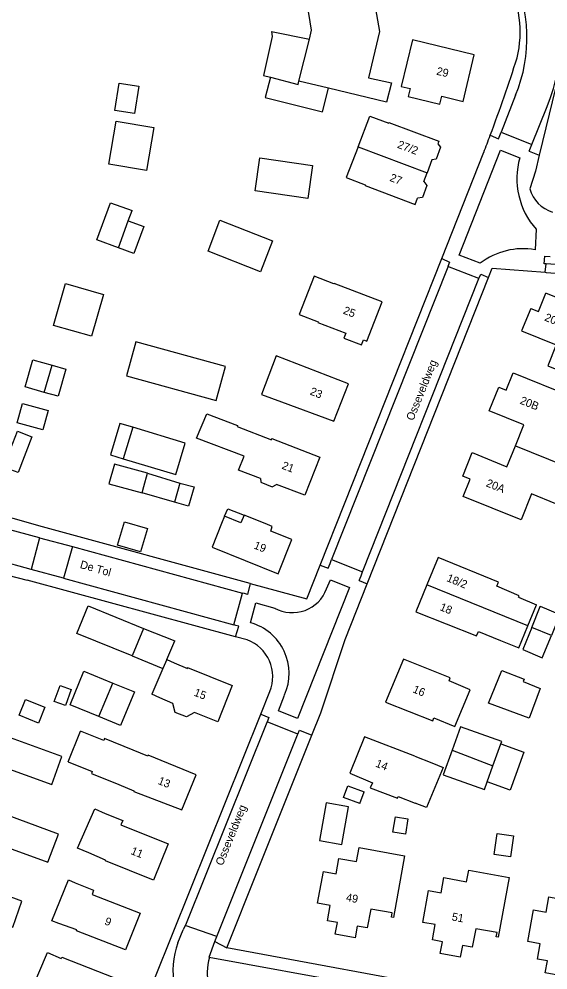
# Model space of a CAD drawing. Extents: x 194485 to 197793, y 468269 to 470822.
# Drawn here: x 196329.7 to 196408.9, y 469683 to 469825.7 of the extents above; entities that cross this region are included whole.
import ezdxf

# ---------------------------------------------------------------- set-up
doc = ezdxf.new("R2010")
doc.units = 0
for name, color, linetype in [('BGT grensvlak gebouwinstallatie plus 1', 7, 'Continuous'), ('BGT grensvlak overig bouwwerk uitbreiding populatie', 7, 'Continuous'), ('BGT grensvlak pand op maaiveld', 7, 'Continuous'), ('BGT grensvlak pand op maaiveld LR', 7, 'Continuous'), ('BGT grensvlak wegdeel', 7, 'Continuous'), ('BGT tekst huisnummerreeks', 7, 'Continuous'), ('BGT tekst openbare ruimte label weg', 7, 'Continuous')]:
    doc.layers.add(name, color=color, linetype=linetype)

msp = doc.modelspace()

# ---------------------------------------------------------------- linework, layer by layer
at = {"layer": 'BGT grensvlak gebouwinstallatie plus 1'}
for p, q in [((196367.34, 469816.92), (196366.58, 469813.9)), ((196375.17, 469811.75), (196376.04, 469815.27)), ((196366.58, 469813.9), (196375.17, 469811.75)), ((196346.89, 469790.51), (196344.59, 469791.35)), ((196334.63, 469773.73), (196336.68, 469773.15)), ((196336.68, 469773.15), (196335.52, 469769.08)), ((196335.52, 469769.08), (196333.47, 469769.67)), ((196344.79, 469765.02), (196343.37, 469760.29)), ((196346.71, 469764.44), (196344.79, 469765.02)), ((196343.37, 469760.29), (196345.28, 469759.71)), ((196353.8, 469756.07), (196355.9, 469755.49)), ((196355.9, 469755.49), (196355.07, 469752.62)), ((196355.07, 469752.62), (196353, 469753.2)), ((196360.49, 469751.1), (196360.98, 469752.22)), ((196360.98, 469752.22), (196363.43, 469751.25)), ((196348.34, 469734.28), (196353.01, 469732.39)), ((196351.81, 469729.6), (196353.01, 469732.39)), ((196346.64, 469730.14), (196351.23, 469728.27)), ((196401.89, 469716.95), (196405.34, 469715.7)), ((196405.34, 469715.7), (196404.13, 469712.37)), ((196404.13, 469712.37), (196403.26, 469709.99)), ((196403.26, 469709.99), (196399.83, 469711.24)), ((196378.32, 469708.9), (196378.96, 469710.65)), ((196378.96, 469710.65), (196381.39, 469709.75)), ((196380.74, 469708), (196381.39, 469709.75)), ((196380.74, 469708), (196378.32, 469708.9))]:
    msp.add_line(p, q, dxfattribs=at)
for points in [[(196346.05, 469795.39), (196348.36, 469794.55), (196346.89, 469790.51)], [(196348.92, 469749.23), (196347.9, 469745.76), (196344.44, 469746.77), (196345.46, 469750.24), (196348.92, 469749.23)], [(196343.74, 469726.08), (196346.97, 469724.75), (196344.9, 469719.71), (196341.66, 469721.04)], [(196330.65, 469723.62), (196333.54, 469722.44), (196332.58, 469720.08), (196329.69, 469721.26), (196330.65, 469723.62)], [(196375.7, 469708.12), (196374.69, 469702.47), (196378.04, 469701.87), (196379.05, 469707.52), (196375.7, 469708.12)]]:
    msp.add_lwpolyline(points, dxfattribs=at)
at = {"layer": 'BGT grensvlak overig bouwwerk uitbreiding populatie'}
for p, q in [((196385.69, 469703.71), (196386.08, 469706.03)), ((196386.08, 469706.03), (196387.96, 469705.72)), ((196387.96, 469705.72), (196387.57, 469703.39)), ((196387.57, 469703.39), (196385.69, 469703.71)), ((196400.88, 469700.38), (196401.33, 469703.49)), ((196401.33, 469703.49), (196403.77, 469703.14)), ((196403.77, 469703.14), (196403.32, 469700.03)), ((196403.32, 469700.03), (196400.88, 469700.38))]:
    msp.add_line(p, q, dxfattribs=at)
for points in [[(196347.61, 469815.6), (196346.97, 469811.48), (196344.06, 469811.93), (196344.69, 469816.05), (196347.61, 469815.6)], [(196331.6, 469763.01), (196329.54, 469757.63), (196327.36, 469758.47), (196329.43, 469763.84), (196331.6, 469763.01)], [(196337.49, 469725.1), (196336.62, 469722.72), (196334.94, 469723.33), (196335.82, 469725.72), (196337.49, 469725.1)]]:
    msp.add_lwpolyline(points, dxfattribs=at)
at = {"layer": 'BGT grensvlak pand op maaiveld'}
for p, q in [((196367.51, 469823.78), (196373.19, 469822.66)), ((196376.04, 469815.27), (196371.6, 469816.33)), ((196391.54, 469804.52), (196390.82, 469802.6)), ((196390.32, 469801.28), (196390.82, 469802.6)), ((196341.34, 469792.53), (196343.37, 469798.11)), ((196343.37, 469798.11), (196346.62, 469796.93)), ((196346.05, 469795.39), (196346.62, 469796.93)), ((196344.59, 469791.35), (196346.05, 469795.39)), ((196344.59, 469791.35), (196341.34, 469792.53)), ((196407.52, 469781.8), (196408.63, 469784.55)), ((196412.08, 469783.15), (196408.63, 469784.55)), ((196406.36, 469782.27), (196405, 469778.91)), ((196406.36, 469782.27), (196407.52, 469781.8)), ((196368.2, 469775.15), (196365.99, 469769.34)), ((196371.31, 469773.94), (196368.2, 469775.15)), ((196330.59, 469770.49), (196331.75, 469774.56)), ((196331.75, 469774.56), (196334.63, 469773.73)), ((196333.47, 469769.67), (196334.63, 469773.73)), ((196333.47, 469769.67), (196330.59, 469770.49)), ((196365.99, 469769.34), (196369.02, 469768.23)), ((196346.71, 469764.44), (196345.28, 469759.71)), ((196348.95, 469757.53), (196353.8, 469756.07)), ((196353.8, 469756.07), (196353, 469753.2)), ((196353, 469753.2), (196348.12, 469754.58)), ((196360.49, 469751.1), (196360.04, 469750)), ((196366.55, 469750), (196363.43, 469751.25)), ((196404.53, 469738.95), (196407.21, 469737.81)), ((196405.92, 469734.65), (196407.21, 469737.81)), ((196348.34, 469734.28), (196346.64, 469730.14)), ((196346.64, 469730.14), (196338.32, 469733.52)), ((196351.81, 469729.6), (196351.23, 469728.27)), ((196351.81, 469729.6), (196352.92, 469729.12)), ((196351.23, 469728.27), (196349.57, 469724.39)), ((196341.66, 469721.04), (196343.74, 469726.08)), ((196350.79, 469723.86), (196349.57, 469724.39)), ((196337.03, 469714.26), (196338.89, 469718.88)), ((196342.39, 469717.47), (196338.89, 469718.88)), ((196342.5, 469717.75), (196342.39, 469717.47)), ((196346.78, 469716.03), (196342.5, 469717.75)), ((196400.7, 469713.64), (196401.89, 469716.95)), ((196389, 469715.11), (196391.53, 469714.13)), ((196337.03, 469714.26), (196340.64, 469712.79)), ((196399.83, 469711.24), (196400.7, 469713.64)), ((196340.64, 469712.79), (196340.53, 469712.51)), ((196340.53, 469712.51), (196344.65, 469710.84)), ((196382.38, 469692.18), (196381.86, 469689.34))]:
    msp.add_line(p, q, dxfattribs=at)
for points in [[(196372.86, 469828.06), (196371.7, 469835.07), (196381.4, 469836.83), (196383.7, 469823.8), (196382.04, 469816.84), (196385.47, 469816.07), (196384.75, 469813.2), (196376.04, 469815.27)], [(196373.19, 469822.66), (196373.53, 469824), (196372.86, 469828.06)], [(196367.51, 469823.78), (196367.62, 469823.06), (196366.3, 469817.19), (196367.34, 469816.92)], [(196388.64, 469822.55), (196386.93, 469815.56), (196388.3, 469815.24), (196388, 469814.06), (196392.72, 469812.89), (196393.02, 469814.07), (196396.23, 469813.29), (196397.88, 469820.3), (196388.64, 469822.55)], [(196367.34, 469816.92), (196371.49, 469815.86), (196371.6, 469816.33)], [(196380.5, 469806.51), (196382.26, 469811.09), (196385.08, 469810.03), (196385.12, 469810.14), (196392.61, 469807.32), (196392.46, 469806.92)], [(196349.9, 469809.37), (196348.78, 469802.93), (196343.13, 469803.91), (196344.26, 469810.36), (196349.9, 469809.37)], [(196380.5, 469806.51), (196378.71, 469801.88), (196381.57, 469800.8), (196381.53, 469800.7), (196389.03, 469797.87), (196389.38, 469798.8)], [(196392.46, 469806.92), (196392.86, 469806.43), (196392.17, 469804.62), (196391.54, 469804.52)], [(196365.04, 469799.91), (196365.76, 469804.85), (196373.68, 469803.69), (196372.96, 469798.74), (196365.04, 469799.91)], [(196390.32, 469801.28), (196390.8, 469800.69), (196390.13, 469798.92), (196389.38, 469798.8)], [(196358.01, 469790.83), (196359.77, 469795.49), (196367.67, 469792.41), (196365.87, 469787.76), (196358.01, 469790.83)], [(196371.65, 469781.33), (196374.5, 469780.24), (196374.47, 469780.17), (196378.66, 469778.56), (196378.37, 469777.82), (196381.01, 469776.78), (196381.3, 469777.55), (196381.8, 469777.36), (196384.08, 469783.24), (196376.88, 469786.02), (196376.86, 469785.96), (196373.91, 469787.11), (196371.65, 469781.33)], [(196334.85, 469779.72), (196336.66, 469786), (196342.36, 469784.36), (196340.56, 469778.08), (196334.85, 469779.72)], [(196405, 469778.91), (196410.19, 469776.82), (196408.91, 469773.66), (196419.03, 469769.57), (196421.19, 469774.93), (196415.71, 469777.16), (196417.29, 469781.04), (196416.61, 469781.32)], [(196345.8, 469772.17), (196359.2, 469768.47), (196360.6, 469773.54), (196347.2, 469777.23), (196345.8, 469772.17)], [(196369.02, 469768.23), (196376.86, 469765.35), (196379.05, 469770.93), (196371.31, 469773.94)], [(196404.06, 469761.67), (196405.34, 469764.81), (196400.15, 469766.91), (196401.57, 469770.43), (196402.68, 469769.98), (196403.73, 469772.58), (196412.39, 469769.08)], [(196329.41, 469765.11), (196330.22, 469767.99), (196334.03, 469766.94), (196333.27, 469764.04), (196329.41, 469765.11)], [(196365.85, 469756.76), (196362.58, 469757.99), (196363.42, 469760.09), (196356.27, 469762.79), (196357.8, 469766.43), (196362.43, 469764.68), (196362.38, 469764.57), (196367.49, 469762.55), (196367.54, 469762.76), (196374.74, 469759.97), (196372.53, 469754.23), (196368.25, 469755.85)], [(196345.28, 469759.71), (196353.17, 469757.34), (196354.59, 469762.06), (196346.71, 469764.44)], [(196411.36, 469758.71), (196412.29, 469758.33), (196410.12, 469752.96), (196406.49, 469754.43), (196404.92, 469750.54), (196396.23, 469754.04), (196397.28, 469756.66), (196396.17, 469757.11), (196397.59, 469760.63), (196402.78, 469758.52), (196404.06, 469761.67)], [(196348.95, 469757.53), (196343.97, 469758.92), (196343.15, 469755.97), (196348.12, 469754.58)], [(196365.85, 469756.76), (196365.91, 469756.18), (196367.62, 469755.5), (196368.25, 469755.85)], [(196363.43, 469751.25), (196362.92, 469750.1), (196360.49, 469751.1)], [(196360.04, 469750), (196358.61, 469746.44), (196368.5, 469742.46), (196370.56, 469747.59), (196367.4, 469748.84), (196367.63, 469749.57), (196366.55, 469750)], [(196404.53, 469738.95), (196404.61, 469739.14), (196401.27, 469740.6), (196401.52, 469741.18), (196392.48, 469744.9), (196390.81, 469740.81)], [(196390.81, 469740.81), (196389.15, 469736.73), (196398.22, 469733.15), (196398.51, 469733.83), (196401.85, 469732.45)], [(196338.32, 469733.52), (196340.02, 469737.66), (196348.34, 469734.28)], [(196406.5, 469734.41), (196407.76, 469737.57), (196407.78, 469737.61), (196410.74, 469736.35), (196409.47, 469733.2)], [(196401.85, 469732.45), (196404.58, 469731.35), (196405.92, 469734.65)], [(196406.5, 469734.41), (196405.18, 469731.11), (196408.07, 469729.87), (196409.47, 469733.2)], [(196387.29, 469729.68), (196384.6, 469723.22), (196391.68, 469720.4), (196391.84, 469720.84), (196394.98, 469719.57), (196397.27, 469725.06), (196394.13, 469726.42), (196394.3, 469726.88), (196387.29, 469729.68)], [(196341.66, 469721.04), (196337.33, 469722.82), (196339.41, 469727.86), (196343.74, 469726.08)], [(196352.92, 469729.12), (196354.91, 469728.27), (196354.94, 469728.39), (196361.64, 469725.73), (196359.49, 469720.24), (196355.97, 469721.68), (196354.76, 469721.02), (196353.08, 469721.68), (196352.75, 469723.01), (196350.79, 469723.86)], [(196400.03, 469723.07), (196402.02, 469727.96), (196405.39, 469726.66), (196405.21, 469726.31), (196407.79, 469725.28), (196406.1, 469720.79), (196400.03, 469723.07)], [(196401.89, 469716.95), (196402.01, 469717.29), (196395.85, 469719.5), (196394.6, 469716.02)], [(196334.6, 469710.87), (196336.11, 469715.08), (196328.38, 469717.85), (196328.34, 469717.72), (196324.56, 469719.07), (196323.1, 469715), (196334.6, 469710.87)], [(196389, 469715.11), (196381.44, 469718.02), (196379.24, 469712.55), (196382.64, 469711.13), (196382.29, 469710.37), (196386.4, 469708.8), (196386.49, 469709.05), (196389.05, 469708.08)], [(196344.65, 469710.84), (196346.89, 469709.93), (196346.86, 469709.83), (196354.09, 469707.04), (196356.23, 469712.33), (196349.03, 469715.27), (196349, 469715.13), (196346.78, 469716.03)], [(196394.6, 469716.02), (196393.26, 469712.3), (196399.42, 469710.09), (196399.83, 469711.24)], [(196391.53, 469714.13), (196393.26, 469713.43), (196390.72, 469707.39), (196389.05, 469708.08)], [(196324.98, 469703.17), (196324.76, 469702.54), (196334.01, 469699.21), (196335.59, 469703.41), (196326.23, 469706.86), (196326.05, 469706.34)], [(196340.13, 469700.61), (196338.44, 469701.31), (196341.05, 469707.19), (196342.57, 469706.53)], [(196342.57, 469706.53), (196345.21, 469705.44), (196344.91, 469704.79), (196352.04, 469701.98), (196349.81, 469696.5), (196342.62, 469699.39), (196342.66, 469699.52), (196340.13, 469700.61)], [(196381.86, 469689.34), (196380.37, 469689.63), (196380.06, 469687.86), (196377.06, 469688.41), (196377.39, 469690.18), (196375.88, 469690.43), (196376.32, 469692.73), (196374.42, 469693.07), (196375.3, 469697.83), (196377.19, 469697.48), (196377.61, 469699.77), (196380.27, 469699.29), (196380.65, 469701.43), (196387.46, 469700.17), (196385.78, 469690.9), (196385.48, 469690.96), (196385.58, 469691.59), (196382.38, 469692.18)], [(196328.01, 469689.71), (196328.77, 469689.44), (196330.12, 469693.35), (196316.13, 469698.57), (196314.89, 469695.1)], [(196392.8, 469685.51), (196393.13, 469687.28), (196391.64, 469687.54), (196392.05, 469689.84), (196390.17, 469690.18), (196391.04, 469694.95), (196392.93, 469694.6), (196393.35, 469696.89), (196396.73, 469696.26), (196397.06, 469698.03), (196403.15, 469696.92), (196401.49, 469687.96), (196401.2, 469688.01), (196401.32, 469688.64), (196398.11, 469689.22), (196397.6, 469686.45), (196396.11, 469686.73), (196395.79, 469684.96), (196392.8, 469685.51)], [(196335.65, 469690.01), (196334.61, 469690.42), (196337.07, 469696.54), (196338.1, 469696.11)], [(196338.1, 469696.11), (196340.84, 469695.03), (196340.62, 469694.36), (196347.84, 469691.56), (196345.63, 469686.06), (196338.27, 469688.92), (196338.33, 469689.06), (196335.65, 469690.01)], [(196417.04, 469685.15), (196416.94, 469685.17), (196417.05, 469685.74), (196413.86, 469686.32), (196413.33, 469683.55), (196411.83, 469683.84), (196411.51, 469682.08), (196408.53, 469682.61), (196408.85, 469684.39), (196407.36, 469684.65), (196407.79, 469686.95), (196405.9, 469687.29), (196406.77, 469692.05), (196408.67, 469691.71), (196409.08, 469694), (196412.45, 469693.38), (196412.78, 469695.15), (196418.87, 469694.02), (196417.24, 469685.11), (196417.04, 469685.15)], [(196344, 469681.84), (196341.89, 469676.52), (196338, 469678.06), (196337.63, 469677.17), (196333.55, 469678.76), (196333.65, 469679.03), (196331.5, 469679.92), (196333.95, 469685.68), (196336.01, 469684.77), (196336.08, 469684.94), (196344, 469681.84)]]:
    msp.add_lwpolyline(points, dxfattribs=at)
at = {"layer": 'BGT grensvlak pand op maaiveld LR'}
for p, q in [((196371.6, 469816.33), (196373.19, 469822.66)), ((196380.5, 469806.51), (196390.82, 469802.6)), ((196404.06, 469761.67), (196411.36, 469758.71)), ((196348.39, 469755.55), (196348.95, 469757.53)), ((196348.12, 469754.58), (196348.39, 469755.55)), ((196405.92, 469734.65), (196390.81, 469740.81)), ((196409.47, 469733.2), (196406.5, 469734.41)), ((196394.6, 469716.02), (196400.7, 469713.64))]:
    msp.add_line(p, q, dxfattribs=at)
at = {"layer": 'BGT grensvlak wegdeel'}
for p, q in [((196404.1, 469814.23), (196401.92, 469808.69)), ((196406.54, 469806.85), (196408.81, 469812.54)), ((196400.29, 469808.22), (196401.51, 469807.71)), ((196401.92, 469808.69), (196406.54, 469806.85)), ((196393.03, 469789.77), (196399.32, 469805.67)), ((196406.14, 469805.86), (196407.64, 469805.25)), ((196407.18, 469794.13), (196407.02, 469791.04)), ((196374.82, 469743.77), (196393.03, 469789.77)), ((196393.03, 469789.77), (196394.21, 469789.22)), ((196394.21, 469789.22), (196393.96, 469788.54)), ((196398.6, 469786.73), (196393.96, 469788.54)), ((196408.54, 469787.68), (196408.65, 469788.95)), ((196381.17, 469742.75), (196398.6, 469786.73)), ((196381.83, 469740.95), (196400.05, 469786.9)), ((196398.6, 469786.73), (196398.86, 469787.4)), ((196398.86, 469787.4), (196400.05, 469786.9)), ((196408.54, 469787.68), (196408.67, 469787.67)), ((196332.76, 469747.86), (196301.56, 469756.3)), ((196331.49, 469743.11), (196300.26, 469751.57)), ((196332.76, 469747.86), (196331.49, 469743.11)), ((196332.76, 469747.86), (196337.67, 469746.53)), ((196337.67, 469746.53), (196336.36, 469741.78)), ((196337.67, 469746.53), (196363.15, 469739.56)), ((196321.32, 469743.95), (196330.89, 469741.52)), ((196374.82, 469743.77), (196375.99, 469743.3)), ((196376.52, 469744.61), (196381.17, 469742.75)), ((196336.36, 469741.78), (196331.49, 469743.11)), ((196362.13, 469733.03), (196330.89, 469741.52)), ((196336.36, 469741.78), (196361.87, 469734.8)), ((196380.63, 469741.44), (196381.83, 469740.95)), ((196361.87, 469734.8), (196363.15, 469739.56)), ((196363.89, 469732.55), (196362.13, 469733.03)), ((196365.9, 469721.41), (196367.27, 469724.8)), ((196350.01, 469681.79), (196365.9, 469721.41)), ((196365.9, 469721.41), (196367.09, 469720.9)), ((196367.09, 469720.9), (196366.84, 469720.27)), ((196371.45, 469718.41), (196366.84, 469720.27)), ((196371.45, 469718.41), (196371.71, 469719.03)), ((196371.71, 469719.03), (196373.58, 469718.25)), ((196354.6, 469689.72), (196354.28, 469689.07)), ((196359.3, 469688.07), (196354.6, 469689.72)), ((196353.49, 469687.12), (196354.28, 469689.07)), ((196359.03, 469687.31), (196359.3, 469688.07)), ((196358.19, 469684.97), (196359.03, 469687.31)), ((196359.03, 469687.31), (196360.8, 469686.35)), ((196442.98, 469671.22), (196360.8, 469686.35)), ((196358.19, 469684.97), (196380.58, 469680.84))]:
    msp.add_line(p, q, dxfattribs=at)
for points in [[(196395.68, 469864.55), (196395.45, 469864.43), (196411.59, 469830.75), (196411.89, 469824.98), (196411.06, 469819.4), (196407.64, 469805.25)], [(196401.51, 469807.71), (196401.82, 469808.44), (196401.92, 469808.69)], [(196406.14, 469805.86), (196406.44, 469806.6), (196406.54, 469806.85)], [(196398.79, 469789.03), (196395.62, 469790.26), (196401.84, 469806), (196404.71, 469804.85)], [(196407.64, 469805.25), (196407.05, 469802.83), (196406.2, 469800.18)], [(196408.65, 469788.95), (196408.38, 469788.96), (196408.45, 469790.1), (196409.27, 469790.07)], [(196393.96, 469788.54), (196393.93, 469788.47), (196376.52, 469744.61)], [(196400.05, 469786.9), (196400.6, 469788.3), (196408.54, 469787.68)], [(196418.74, 469788.98), (196418.67, 469788.24), (196408.65, 469788.95)], [(196408.67, 469787.67), (196437.47, 469785.57), (196437.45, 469785.36), (196437.63, 469785.35)], [(196364.34, 469741.02), (196333.18, 469749.5), (196324.35, 469751.99)], [(196364.34, 469741.02), (196372.81, 469738.71), (196374.82, 469743.77)], [(196375.99, 469743.3), (196376.28, 469744.01), (196376.52, 469744.61)], [(196380.63, 469741.44), (196380.94, 469742.17), (196381.17, 469742.75)], [(196364.34, 469741.02), (196363.93, 469739.36), (196363.45, 469739.48), (196363.15, 469739.56)], [(196375.77, 469740.18), (196376.33, 469741.55), (196379.21, 469740.42), (196371.42, 469720.76), (196368.54, 469721.89), (196369.47, 469724.28)], [(196373.58, 469718.25), (196374.92, 469721.6), (196378.53, 469732.62), (196381.83, 469740.95)], [(196364.36, 469735.12), (196365.14, 469738.09), (196367.99, 469737.31)], [(196362.13, 469733.03), (196362.64, 469734.6), (196362.17, 469734.72), (196361.87, 469734.8)], [(196366.84, 469720.27), (196366.8, 469720.16), (196354.61, 469689.75), (196354.6, 469689.72)], [(196359.3, 469688.07), (196371.41, 469718.31), (196371.45, 469718.41)], [(196360.8, 469686.35), (196365.34, 469697.77), (196373.58, 469718.25)]]:
    msp.add_lwpolyline(points, dxfattribs=at)
for centre, radius, start, end in [((196383.53, 469822.89), 27.31, 337.7317, 25.3649), ((196383.08, 469822.86), 22.72, 337.6794, 26.1199), ((196389.07, 469823.66), 15.71, 345.9034, 29.9553), ((196155.26, 469899.57), 261.51, 339.5555, 342.247), ((196186.25, 469887.76), 228.34, 338.9292, 339.6155), ((196415.71, 469801.74), 11.43, 164.1972, 221.7648), ((196411.21, 469801.68), 5.23, 196.723, 252.2973), ((196405.19, 469780.71), 10.5, 79.9295, 127.5229), ((196370.64, 469742.1), 5.47, 240.9761, 339.5214), ((196362.22, 469727.49), 7.93, 336.162, 74.3033), ((196361.77, 469727.02), 5.93, 338.0375, 69.0429), ((196365.15, 469682.86), 12.41, 159.89, 190.6996), ((196365.87, 469682.74), 7.99, 163.8105, 290.0482)]:
    msp.add_arc(centre, radius, start, end, dxfattribs=at)

# ---------------------------------------------------------------- texts
at = {"layer": 'BGT tekst huisnummerreeks'}
for s, rotation, p in [('29', 346.8, (196392.15, 469817.33)), ('27/2', 339.3, (196386.28, 469806.38)), ('27', 339.3, (196385.13, 469801.41)), ('25', 338.8, (196378.15, 469781.51)), ('20C', 338.1, (196408.32, 469780.47)), ('23', 338.6, (196373.18, 469769.37)), ('20B', 338.1, (196404.64, 469768.01)), ('21', 339, (196368.96, 469758.25)), ('20A', 338, (196399.56, 469755.62)), ('19', 338.1, (196364.76, 469746.29)), ('18/2', 337.8, (196393.66, 469741.39)), ('18', 337.8, (196392.63, 469737.04)), ('15', 338.6, (196355.79, 469724.21)), ('16', 337.4, (196388.58, 469724.71)), ('14', 338.1, (196383, 469713.57)), ('13', 338, (196350.4, 469710.97)), ('11', 337.9, (196346.33, 469700.46)), ('49', 349.6, (196378.61, 469693.39)), ('9', 338.1, (196342.4, 469689.91)), ('51', 349.7, (196394.46, 469690.48))]:
    msp.add_text(s, height=1.2, rotation=rotation, dxfattribs=at).set_placement(p)
at = {"layer": 'BGT tekst openbare ruimte label weg'}
for s, rotation, p in [('Osseveldweg', 68, (196388.75, 469765.33)), ('De Tol', 344, (196338.73, 469743.35)), ('Osseveldweg', 68, (196360.18, 469698.59))]:
    msp.add_text(s, height=1.2, rotation=rotation, dxfattribs=at).set_placement(p)

doc.saveas('drawing.dxf')
